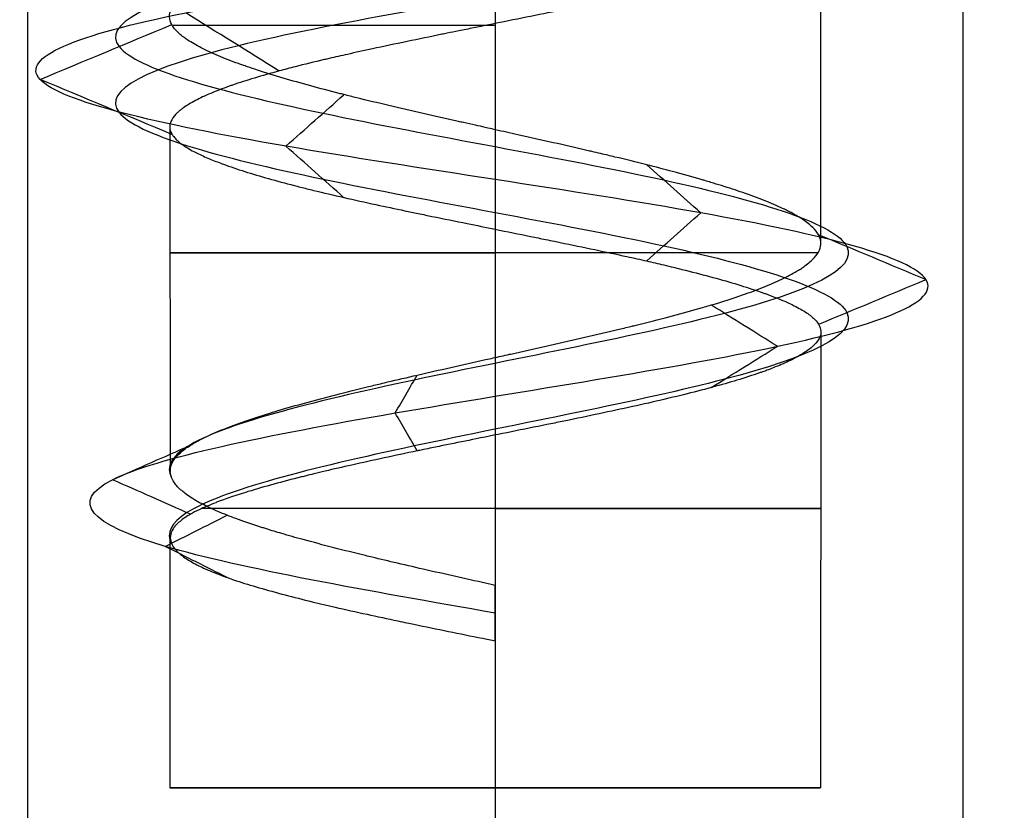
# Model space of a CAD drawing. Header units: millimetres. Extents: x -429 to 422, y -262 to 259.
# Tile 487 of 656: x 234.33 to 239.59, y 155.85 to 160.08. Entities that reach past the tile are written whole.
import ezdxf

# ---------------------------------------------------------------- set-up
doc = ezdxf.new("R2010")
doc.units = ezdxf.units.MM
doc.layers.add('Default', color=7, linetype='Continuous', true_color=0x000000)

msp = doc.modelspace()

# ---------------------------------------------------------------- linework, layer by layer
at = {"layer": 'Default', "color": 9, "true_color": 0xbebcba}
for p, q in [((238.6112, 160.6108, 880.8222), (238.6112, 158.8822, 880.8222)), ((236.8726, 160.0601, 879.0836), (236.8726, 158.2731, 879.0836)), ((235.1335, 159.5113, 880.8222), (235.1358, 157.6652, 880.8222)), ((238.613, 158.4094, 880.8222), (238.6112, 155.9745, 880.8222)), ((236.8726, 157.8585, 879.0836), (236.8726, 155.9745, 879.0836)), ((235.134, 157.3092, 880.8222), (235.134, 155.9745, 880.8222)), ((236.8726, 156.9822, 882.7398), (236.8726, 156.8339, 882.7398)), ((236.8726, 156.908, 882.5608), (236.8726, 156.908, 882.9188)), ((236.8726, 156.7598, 882.5608), (236.8726, 155.9745, 882.5608)), ((238.6112, 155.9745, 880.8222), (235.134, 155.9745, 880.8222)), ((236.8726, 155.9745, 882.5608), (236.8726, 155.9745, 879.0836))]:
    msp.add_line(p, q, dxfattribs=at)
at = {"layer": 'Default', "color": 9, "true_color": 0xbebcba, "extrusion": (0, 1, 0)}
for centre, start, end in [((-236.8726, 880.8222, 160.0516), 7.3693, 90), ((-236.8726, 880.8222, 158.8336), 187.1804, 0), ((-236.8726, 880.8222, 158.8336), 0, 90), ((-236.8726, 880.8222, 157.4672), 180, 334.0905), ((-236.8726, 880.8222, 157.4672), 90, 180)]:
    msp.add_arc(centre, 1.7386, start, end, dxfattribs=at)
at = {"layer": 'Default', "color": 9, "true_color": 0xbebcba, "extrusion": (0, -1, 0)}
for start, end in [(90, 270), (270, 0), (0, 90)]:
    msp.add_arc((236.8726, 880.8222, -155.9745), 1.7386, start, end, dxfattribs=at)
at = {"layer": 'Default'}
for points in [[(234.3726, 195.0648, 880.8222), (234.3726, 172.5648, 880.8222), (234.3726, 150.0648, 880.8222)], [(236.8726, 195.0648, 883.3222), (236.8726, 172.5648, 883.3222), (236.8726, 150.0648, 883.3222)], [(236.8726, 195.0648, 878.3222), (236.8726, 172.5648, 878.3222), (236.8726, 150.0648, 878.3222)], [(239.3726, 195.0648, 880.8222), (239.3726, 172.5648, 880.8222), (239.3726, 150.0648, 880.8222)]]:
    msp.add_open_spline(points, degree=2, dxfattribs=at)
at = {"layer": 'Default', "color": 9, "true_color": 0xbebcba}
for points, knots in [([(236.8726, 161.7204, 883.0631), (237.5947, 161.6015, 883.0485), (238.9954, 161.3638, 882.2694), (239.2232, 161.0071, 879.9126), (237.4465, 160.6505, 878.4222), (235.2577, 160.2938, 879.0242), (234.5262, 159.9372, 881.124), (235.812, 159.5806, 882.8792), (237.9391, 159.2239, 882.8183), (239.0704, 158.8673, 881.0722), (238.2926, 158.5106, 879.1938), (236.3519, 158.154, 878.7782), (235.1988, 157.8624, 879.8652), (235.1141, 157.6898, 880.6985), (235.1406, 157.6359, 880.9516)], [0, 0, 0, 0, 0.966644, 1.933288, 2.899932, 3.866576, 4.833219, 5.799863, 6.766507, 7.733151, 8.699795, 9.666439, 10.633083, 11.070576, 11.070576, 11.070576, 11.070576]), ([(236.8726, 161.3683, 883.0631), (237.5947, 161.2494, 883.0485), (238.9954, 161.0117, 882.2694), (239.2232, 160.655, 879.9126), (237.4465, 160.2984, 878.4222), (235.2577, 159.9418, 879.0242), (234.5262, 159.5851, 881.124), (235.812, 159.2285, 882.8792), (237.9391, 158.8718, 882.8183), (239.0704, 158.5152, 881.0722), (238.2926, 158.1586, 879.1938), (236.3519, 157.8019, 878.7782), (235.194, 157.5091, 879.8697), (235.113, 157.3353, 880.7102), (235.1425, 157.2802, 880.9687)], [0, 0, 0, 0, 0.966644, 1.933288, 2.899932, 3.866576, 4.833219, 5.799863, 6.766507, 7.733151, 8.699795, 9.666439, 10.633083, 11.080428, 11.080428, 11.080428, 11.080428]), ([(236.8726, 159.4924, 882.5608), (236.8372, 159.5009, 882.5587), (236.8021, 159.5087, 882.5577), (236.767, 159.5165, 882.5557), (236.746, 159.5212, 882.5545), (236.725, 159.5259, 882.5529), (236.704, 159.5305, 882.551), (236.6945, 159.5327, 882.5501), (236.685, 159.5348, 882.5491), (236.6755, 159.5369, 882.5481), (236.6119, 159.5511, 882.5412), (236.549, 159.5653, 882.531), (236.4869, 159.5795, 882.5174), (236.425, 159.5936, 882.5039), (236.364, 159.6077, 882.4871), (236.3042, 159.6218, 882.467), (236.2458, 159.6356, 882.4473), (236.1885, 159.6493, 882.4245), (236.1326, 159.6631, 882.3985), (236.1094, 159.6689, 882.3876), (236.0864, 159.6746, 882.3762), (236.0637, 159.6803, 882.3643), (236.0552, 159.6825, 882.3599), (236.0468, 159.6846, 882.3553), (236.0384, 159.6867, 882.3507), (235.986, 159.7001, 882.322), (235.9352, 159.7135, 882.2903), (235.8863, 159.7268, 882.2561), (235.8351, 159.7407, 882.2202), (235.7858, 159.7547, 882.1815), (235.7387, 159.7686, 882.1402), (235.691, 159.7827, 882.0984), (235.6454, 159.7969, 882.0539), (235.6022, 159.811, 882.007), (235.5838, 159.817, 881.987), (235.5658, 159.8231, 881.9666), (235.5483, 159.8291, 881.9458), (235.54, 159.832, 881.936), (235.5319, 159.8348, 881.9261), (235.5238, 159.8377, 881.9161), (235.5162, 159.8404, 881.9066), (235.5087, 159.843, 881.8971), (235.5013, 159.8457, 881.8875), (235.4625, 159.8598, 881.8374), (235.4264, 159.8738, 881.7853), (235.3932, 159.8878, 881.7317), (235.3597, 159.902, 881.6775), (235.329, 159.9161, 881.6217), (235.3014, 159.9302, 881.5645), (235.2742, 159.9442, 881.5079), (235.25, 159.9581, 881.45), (235.2289, 159.9721, 881.3909), (235.2226, 159.9763, 881.3732), (235.2166, 159.9805, 881.3554), (235.2109, 159.9847, 881.3374), (235.2068, 159.9876, 881.3249), (235.203, 159.9906, 881.3122), (235.1992, 159.9935, 881.2996), (235.1965, 159.9957, 881.2902), (235.1938, 159.9979, 881.2809), (235.1912, 160, 881.2715), (235.1744, 160.0142, 881.2104), (235.161, 160.0283, 881.1485), (235.1514, 160.0424, 881.0862), (235.1486, 160.0465, 881.0683), (235.1461, 160.0505, 881.0504), (235.1439, 160.0546, 881.0324), (235.1366, 160.0683, 880.9716), (235.1327, 160.0819, 880.9103), (235.1323, 160.0956, 880.8489), (235.1318, 160.1095, 880.7867), (235.1347, 160.1234, 880.7244), (235.1411, 160.1373, 880.6623), (235.1426, 160.1406, 880.6475), (235.1442, 160.1439, 880.6328), (235.1461, 160.1472, 880.6181), (235.1475, 160.1495, 880.6075), (235.1489, 160.1519, 880.597), (235.1504, 160.1543, 880.5864), (235.1595, 160.1682, 880.5244), (235.1718, 160.1821, 880.463), (235.1872, 160.196, 880.4024), (235.2029, 160.2101, 880.3407), (235.2218, 160.2242, 880.2799), (235.2438, 160.2383, 880.2202), (235.2659, 160.2524, 880.1605), (235.2911, 160.2666, 880.1019), (235.3193, 160.2807, 880.0447), (235.3327, 160.2875, 880.0175), (235.3469, 160.2942, 879.9906), (235.3617, 160.301, 879.9641), (235.3675, 160.3036, 879.9536), (235.3735, 160.3063, 879.9432), (235.3795, 160.309, 879.9328), (235.4118, 160.3232, 879.8777), (235.4468, 160.3373, 879.8245), (235.4846, 160.3515, 879.7736), (235.5219, 160.3655, 879.7233), (235.5619, 160.3794, 879.6751), (235.6044, 160.3934, 879.6294), (235.6403, 160.4052, 879.5908), (235.678, 160.417, 879.5539), (235.7175, 160.4288, 879.5189), (235.743, 160.4364, 879.4964), (235.7692, 160.444, 879.4746), (235.7962, 160.4516, 879.4536), (235.8038, 160.4538, 879.4477), (235.8115, 160.4559, 879.4418), (235.8192, 160.4581, 879.436), (235.8681, 160.4718, 879.3993), (235.9191, 160.4854, 879.3653), (235.9717, 160.4991, 879.3342), (236.0254, 160.513, 879.3023), (236.081, 160.5269, 879.2733), (236.1379, 160.5408, 879.2473), (236.1958, 160.555, 879.2208), (236.2551, 160.5692, 879.1975), (236.3157, 160.5833, 879.1772), (236.3537, 160.5922, 879.1645), (236.3922, 160.6012, 879.153), (236.4308, 160.6108, 879.1407)], [-6.653449, -6.653449, -6.653449, -6.653449, -6.513058, -6.513058, -6.513058, -6.429349, -6.429349, -6.429349, -6.391313, -6.391313, -6.391313, -6.137733, -6.137733, -6.137733, -5.886174, -5.886174, -5.886174, -5.640958, -5.640958, -5.640958, -5.538896, -5.538896, -5.538896, -5.500902, -5.500902, -5.500902, -5.263064, -5.263064, -5.263064, -5.014072, -5.014072, -5.014072, -4.761019, -4.761019, -4.761019, -4.652772, -4.652772, -4.652772, -4.601784, -4.601784, -4.601784, -4.5536, -4.5536, -4.5536, -4.301916, -4.301916, -4.301916, -4.048844, -4.048844, -4.048844, -3.79923, -3.79923, -3.79923, -3.724416, -3.724416, -3.724416, -3.671869, -3.671869, -3.671869, -3.633196, -3.633196, -3.633196, -3.381521, -3.381521, -3.381521, -3.309576, -3.309576, -3.309576, -3.065413, -3.065413, -3.065413, -2.817494, -2.817494, -2.817494, -2.758607, -2.758607, -2.758607, -2.716171, -2.716171, -2.716171, -2.467194, -2.467194, -2.467194, -2.214079, -2.214079, -2.214079, -1.960596, -1.960596, -1.960596, -1.839775, -1.839775, -1.839775, -1.792091, -1.792091, -1.792091, -1.538864, -1.538864, -1.538864, -1.290075, -1.290075, -1.290075, -1.080262, -1.080262, -1.080262, -0.944641, -0.944641, -0.944641, -0.906214, -0.906214, -0.906214, -0.662832, -0.662832, -0.662832, -0.413887, -0.413887, -0.413887, -0.160345, -0.160345, -0.160345, 0, 0, 0, 0]), ([(238.5954, 160.5629, 880.5883), (238.5875, 160.55, 880.5221), (238.5755, 160.5367, 880.4572), (238.5598, 160.5234, 880.3933), (238.5451, 160.511, 880.3335), (238.5272, 160.4986, 880.2746), (238.5059, 160.4862, 880.217), (238.5044, 160.4853, 880.2131), (238.503, 160.4845, 880.2092), (238.5015, 160.4836, 880.2052), (238.4792, 160.4709, 880.1464), (238.4535, 160.4582, 880.0888), (238.4245, 160.4454, 880.0328), (238.4158, 160.4416, 880.016), (238.4068, 160.4378, 879.9994), (238.3975, 160.4339, 879.9829), (238.3914, 160.4314, 879.972), (238.3852, 160.4289, 879.9611), (238.3788, 160.4264, 879.9504), (238.3737, 160.4243, 879.9417), (238.3685, 160.4223, 879.9331), (238.3633, 160.4203, 879.9246), (238.3302, 160.4075, 879.8708), (238.2942, 160.3948, 879.8189), (238.2556, 160.3821, 879.7691), (238.2165, 160.3693, 879.7189), (238.1748, 160.3565, 879.6707), (238.1306, 160.3437, 879.6248), (238.0868, 160.331, 879.5792), (238.0405, 160.3183, 879.5359), (237.992, 160.3056, 879.4951), (237.9724, 160.3005, 879.4786), (237.9525, 160.2953, 879.4625), (237.9322, 160.2902, 879.4468), (237.9251, 160.2884, 879.4412), (237.9179, 160.2865, 879.4358), (237.9106, 160.2847, 879.4303), (237.8595, 160.2719, 879.392), (237.8065, 160.2591, 879.3565), (237.7519, 160.2463, 879.3239), (237.698, 160.2337, 879.2918), (237.6424, 160.2211, 879.2626), (237.5856, 160.2085, 879.2364), (237.538, 160.198, 879.2146), (237.4895, 160.1874, 879.1949), (237.4401, 160.1769, 879.1775), (237.4154, 160.1716, 879.1688), (237.3906, 160.1663, 879.1607), (237.3655, 160.161, 879.1532), (237.3505, 160.1579, 879.1488), (237.3355, 160.1547, 879.1445), (237.3204, 160.1516, 879.1405), (237.3113, 160.1497, 879.138), (237.3021, 160.1477, 879.1356), (237.2929, 160.1458, 879.1334), (237.2918, 160.1456, 879.1331), (237.2908, 160.1454, 879.1328), (237.2897, 160.1451, 879.1325), (237.23, 160.1327, 879.1178), (237.1697, 160.1203, 879.1066), (237.109, 160.108, 879.0987), (237.0464, 160.0952, 879.0906), (236.9832, 160.0824, 879.086), (236.92, 160.0697, 879.0849), (236.8657, 160.0588, 879.0839), (236.8114, 160.0478, 879.0855), (236.7571, 160.0369, 879.0895), (236.7305, 160.0315, 879.0915), (236.7039, 160.0261, 879.0941), (236.6774, 160.0207, 879.0973), (236.657, 160.0166, 879.0998), (236.6367, 160.0125, 879.1026), (236.6164, 160.0084, 879.1057), (236.6069, 160.0065, 879.1072), (236.5975, 160.0045, 879.1087), (236.5881, 160.0026, 879.1103), (236.5251, 159.9898, 879.1211), (236.4629, 159.977, 879.1352), (236.4016, 159.9642, 879.1524), (236.3387, 159.9511, 879.1701), (236.2768, 159.938, 879.1911), (236.2162, 159.9249, 879.2155), (236.1708, 159.9151, 879.2337), (236.1261, 159.9053, 879.2538), (236.0824, 159.8954, 879.2757), (236.0495, 159.888, 879.2921), (236.0172, 159.8806, 879.3096), (235.9854, 159.8732, 879.3281), (235.9766, 159.8712, 879.3332), (235.9678, 159.8691, 879.3384), (235.959, 159.8671, 879.3437), (235.9053, 159.8544, 879.3763), (235.8535, 159.8418, 879.4117), (235.8041, 159.8292, 879.4498), (235.7748, 159.8217, 879.4723), (235.7463, 159.8142, 879.4958), (235.7187, 159.8068, 879.5203), (235.6718, 159.7941, 879.5618), (235.6273, 159.7815, 879.6061), (235.5854, 159.7688, 879.6528), (235.5441, 159.7563, 879.6989), (235.5053, 159.7438, 879.7474), (235.469, 159.7312, 879.798), (235.463, 159.7291, 879.8064), (235.4571, 159.7271, 879.8148), (235.4512, 159.725, 879.8233), (235.4153, 159.7122, 879.8755), (235.3822, 159.6995, 879.9296), (235.352, 159.6868, 879.9852), (235.3217, 159.6739, 880.0412), (235.2943, 159.6612, 880.0989), (235.2699, 159.6484, 880.1578), (235.2459, 159.6357, 880.2162), (235.2248, 159.623, 880.2758), (235.2069, 159.6103, 880.3365), (235.2017, 159.6067, 880.3539), (235.1968, 159.603, 880.3715), (235.1922, 159.5994, 880.3891), (235.1884, 159.5964, 880.4035), (235.1848, 159.5934, 880.418), (235.1813, 159.5904, 880.4325), (235.1789, 159.5883, 880.4429), (235.1765, 159.5861, 880.4534), (235.1742, 159.5839, 880.4639), (235.1606, 159.5712, 880.5261), (235.1503, 159.5584, 880.5888), (235.1435, 159.5457, 880.6518), (235.1374, 159.5342, 880.7085), (235.134, 159.5227, 880.7653), (235.1335, 159.5113, 880.8222)], [-10.508396, -10.508396, -10.508396, -10.508396, -10.246469, -10.246469, -10.246469, -10.002915, -10.002915, -10.002915, -9.986273, -9.986273, -9.986273, -9.73667, -9.73667, -9.73667, -9.661722, -9.661722, -9.661722, -9.61222, -9.61222, -9.61222, -9.572445, -9.572445, -9.572445, -9.322541, -9.322541, -9.322541, -9.070289, -9.070289, -9.070289, -8.819501, -8.819501, -8.819501, -8.718054, -8.718054, -8.718054, -8.682181, -8.682181, -8.682181, -8.429738, -8.429738, -8.429738, -8.181445, -8.181445, -8.181445, -7.974116, -7.974116, -7.974116, -7.870464, -7.870464, -7.870464, -7.808662, -7.808662, -7.808662, -7.771138, -7.771138, -7.771138, -7.766718, -7.766718, -7.766718, -7.523811, -7.523811, -7.523811, -7.273287, -7.273287, -7.273287, -7.058029, -7.058029, -7.058029, -6.952257, -6.952257, -6.952257, -6.870989, -6.870989, -6.870989, -6.833167, -6.833167, -6.833167, -6.580523, -6.580523, -6.580523, -6.321881, -6.321881, -6.321881, -6.128024, -6.128024, -6.128024, -5.982551, -5.982551, -5.982551, -5.942016, -5.942016, -5.942016, -5.693867, -5.693867, -5.693867, -5.547605, -5.547605, -5.547605, -5.299187, -5.299187, -5.299187, -5.053267, -5.053267, -5.053267, -5.0124, -5.0124, -5.0124, -4.761531, -4.761531, -4.761531, -4.509, -4.509, -4.509, -4.258756, -4.258756, -4.258756, -4.186636, -4.186636, -4.186636, -4.127585, -4.127585, -4.127585, -4.085109, -4.085109, -4.085109, -3.833581, -3.833581, -3.833581, -3.607988, -3.607988, -3.607988, -3.607988]), ([(235.1335, 159.5113, 880.8222), (235.1334, 159.5099, 880.8291), (235.1334, 159.5085, 880.8361), (235.1334, 159.5071, 880.843), (235.1336, 159.495, 880.9031), (235.137, 159.4828, 880.9631), (235.1438, 159.4707, 881.0229), (235.1443, 159.4699, 881.0265), (235.1447, 159.4692, 881.0302), (235.1451, 159.4685, 881.0339), (235.1477, 159.4641, 881.0551), (235.1507, 159.4598, 881.0763), (235.1541, 159.4555, 881.0975), (235.1564, 159.4525, 881.1118), (235.1589, 159.4496, 881.126), (235.1616, 159.4467, 881.1401), (235.1731, 159.4342, 881.2009), (235.188, 159.4217, 881.2608), (235.2061, 159.4093, 881.3198), (235.2247, 159.3965, 881.3804), (235.2466, 159.3837, 881.44), (235.2718, 159.3709, 881.4983), (235.2915, 159.3609, 881.544), (235.3132, 159.3509, 881.589), (235.3367, 159.3409, 881.633), (235.3585, 159.3316, 881.6737), (235.3818, 159.3223, 881.7137), (235.4067, 159.313, 881.7527), (235.4114, 159.3112, 881.7601), (235.4161, 159.3095, 881.7674), (235.4209, 159.3077, 881.7747), (235.4561, 159.2949, 881.8282), (235.4939, 159.2821, 881.8797), (235.5343, 159.2693, 881.929), (235.5742, 159.2567, 881.9777), (235.6166, 159.244, 882.0243), (235.6613, 159.2314, 882.0685), (235.705, 159.2191, 882.1117), (235.7509, 159.2067, 882.1527), (235.7989, 159.1943, 882.1911), (235.8208, 159.1887, 882.2087), (235.8432, 159.183, 882.2257), (235.8659, 159.1773, 882.2421), (235.8778, 159.1744, 882.2508), (235.8898, 159.1714, 882.2592), (235.902, 159.1684, 882.2675), (235.9545, 159.1556, 882.3034), (236.0088, 159.1428, 882.3362), (236.0648, 159.13, 882.3656), (236.12, 159.1174, 882.3946), (236.1767, 159.1048, 882.4204), (236.2349, 159.0922, 882.4429), (236.2853, 159.0813, 882.4624), (236.3368, 159.0703, 882.4795), (236.3891, 159.0594, 882.4941), (236.4127, 159.0544, 882.5008), (236.4365, 159.0495, 882.5069), (236.4605, 159.0445, 882.5125), (236.4737, 159.0418, 882.5156), (236.487, 159.039, 882.5186), (236.5003, 159.0363, 882.5214), (236.5117, 159.0339, 882.5238), (236.5231, 159.0316, 882.5261), (236.5346, 159.0292, 882.5283), (236.5971, 159.0164, 882.5402), (236.6602, 159.0036, 882.5487), (236.7235, 158.9909, 882.5539), (236.7732, 158.9809, 882.5579), (236.823, 158.9709, 882.56), (236.8726, 158.96, 882.5608)], [-3.607988, -3.607988, -3.607988, -3.607988, -3.580515, -3.580515, -3.580515, -3.34239, -3.34239, -3.34239, -3.327793, -3.327793, -3.327793, -3.242884, -3.242884, -3.242884, -3.185739, -3.185739, -3.185739, -2.941105, -2.941105, -2.941105, -2.689766, -2.689766, -2.689766, -2.492295, -2.492295, -2.492295, -2.309114, -2.309114, -2.309114, -2.27455, -2.27455, -2.27455, -2.021652, -2.021652, -2.021652, -1.772462, -1.772462, -1.772462, -1.528881, -1.528881, -1.528881, -1.417679, -1.417679, -1.417679, -1.359476, -1.359476, -1.359476, -1.108217, -1.108217, -1.108217, -0.861322, -0.861322, -0.861322, -0.646588, -0.646588, -0.646588, -0.549273, -0.549273, -0.549273, -0.495431, -0.495431, -0.495431, -0.44925, -0.44925, -0.44925, -0.197292, -0.197292, -0.197292, 0, 0, 0, 0]), ([(235.1358, 157.6652, 880.8222), (235.1358, 157.6659, 880.8189), (235.1358, 157.6667, 880.8156), (235.1358, 157.6674, 880.8124), (235.1358, 157.6698, 880.8014), (235.1359, 157.6723, 880.7904), (235.136, 157.6747, 880.7795), (235.1362, 157.6769, 880.7697), (235.1365, 157.6791, 880.7599), (235.1368, 157.6813, 880.7501), (235.1389, 157.6955, 880.6863), (235.1445, 157.7097, 880.6228), (235.1535, 157.7239, 880.5599), (235.1623, 157.7378, 880.498), (235.1745, 157.7518, 880.4367), (235.1901, 157.7658, 880.3763), (235.205, 157.7791, 880.3185), (235.223, 157.7925, 880.2616), (235.2443, 157.8059, 880.2057), (235.253, 157.8114, 880.1827), (235.2622, 157.8169, 880.1599), (235.272, 157.8224, 880.1373), (235.2763, 157.8248, 880.1275), (235.2806, 157.8272, 880.1177), (235.2851, 157.8296, 880.108), (235.2891, 157.8318, 880.0991), (235.2932, 157.8339, 880.0903), (235.2974, 157.8361, 880.0816), (235.3235, 157.8496, 880.027), (235.3525, 157.8631, 879.974), (235.3842, 157.8766, 879.9227), (235.4173, 157.8906, 879.8691), (235.4533, 157.9046, 879.8174), (235.492, 157.9187, 879.7676), (235.531, 157.9328, 879.7174), (235.5728, 157.947, 879.6692), (235.6171, 157.9612, 879.6232), (235.6318, 157.9659, 879.608), (235.6467, 157.9706, 879.593), (235.6619, 157.9753, 879.5783), (235.6712, 157.9782, 879.5693), (235.6806, 157.981, 879.5604), (235.69, 157.9839, 879.5516), (235.6976, 157.9862, 879.5446), (235.7052, 157.9885, 879.5377), (235.7128, 157.9908, 879.5308), (235.7601, 158.0049, 879.4884), (235.8095, 158.019, 879.4485), (235.8607, 158.033, 879.4115), (235.9122, 158.0472, 879.3742), (235.9656, 158.0613, 879.3396), (236.0206, 158.0754, 879.3081), (236.0749, 158.0894, 879.277), (236.1308, 158.1034, 879.2488), (236.1881, 158.1173, 879.2237), (236.2118, 158.1231, 879.2133), (236.2358, 158.1289, 879.2035), (236.26, 158.1347, 879.1942), (236.2724, 158.1377, 879.1894), (236.285, 158.1407, 879.1848), (236.2976, 158.1437, 879.1803), (236.3496, 158.156, 879.1618), (236.4023, 158.1684, 879.1459), (236.4557, 158.1807, 879.1328), (236.5148, 158.1943, 879.1183), (236.5747, 158.2079, 879.1072), (236.6351, 158.2215, 879.0993), (236.6967, 158.2354, 879.0913), (236.7589, 158.2493, 879.0867), (236.8213, 158.2632, 879.0854), (236.8487, 158.2693, 879.0849), (236.876, 158.2754, 879.085), (236.9034, 158.2815, 879.0857), (236.9187, 158.2849, 879.0861), (236.9339, 158.2883, 879.0867), (236.9492, 158.2917, 879.0875), (236.9591, 158.2939, 879.088), (236.9689, 158.2961, 879.0886), (236.9787, 158.2983, 879.0893), (237.0415, 158.3123, 879.0936), (237.1039, 158.3262, 879.1012), (237.1657, 158.3402, 879.112), (237.2285, 158.3543, 879.1229), (237.2906, 158.3685, 879.1372), (237.3518, 158.3826, 879.1546), (237.414, 158.397, 879.1723), (237.4753, 158.4114, 879.1933), (237.5353, 158.4258, 879.2176), (237.5593, 158.4316, 879.2273), (237.5832, 158.4374, 879.2375), (237.6067, 158.4431, 879.2483), (237.6155, 158.4453, 879.2523), (237.6243, 158.4474, 879.2564), (237.633, 158.4496, 879.2606), (237.6906, 158.4638, 879.288), (237.7465, 158.478, 879.3184), (237.8004, 158.4922, 879.3518), (237.8537, 158.5062, 879.3848), (237.9051, 158.5202, 879.4207), (237.9543, 158.5342, 879.4594), (237.9791, 158.5413, 879.4789), (238.0033, 158.5484, 879.4992), (238.027, 158.5554, 879.5202), (238.0737, 158.5694, 879.5616), (238.118, 158.5834, 879.6058), (238.1599, 158.5974, 879.6526), (238.1666, 158.5997, 879.6601), (238.1732, 158.6019, 879.6676), (238.1798, 158.6042, 879.6752), (238.2202, 158.618, 879.722), (238.258, 158.6317, 879.7709), (238.2931, 158.6455, 879.8216), (238.329, 158.6595, 879.8735), (238.3621, 158.6736, 879.9274), (238.3924, 158.6876, 879.9829), (238.4229, 158.7018, 880.0388), (238.4505, 158.716, 880.0964), (238.475, 158.7302, 880.1554), (238.4833, 158.735, 880.1754), (238.4913, 158.7398, 880.1955), (238.4989, 158.7446, 880.2158), (238.5057, 158.7489, 880.234), (238.5122, 158.7532, 880.2523), (238.5185, 158.7575, 880.2707), (238.5217, 158.7598, 880.2802), (238.5248, 158.762, 880.2897), (238.5278, 158.7642, 880.2991), (238.5474, 158.7784, 880.3601), (238.5637, 158.7926, 880.4218), (238.5766, 158.8068, 880.4842), (238.5895, 158.8209, 880.5463), (238.599, 158.835, 880.609), (238.6051, 158.8492, 880.672), (238.6109, 158.8626, 880.7321), (238.6136, 158.8761, 880.7924), (238.613, 158.8896, 880.8528), (238.6128, 158.8938, 880.8716), (238.6123, 158.8981, 880.8905), (238.6115, 158.9023, 880.9093), (238.611, 158.9049, 880.921), (238.6103, 158.9075, 880.9327), (238.6095, 158.9101, 880.9443), (238.6089, 158.9124, 880.9544), (238.6081, 158.9146, 880.9644), (238.6073, 158.9169, 880.9745), (238.6056, 158.9213, 880.9942), (238.6036, 158.9258, 881.014), (238.6012, 158.9302, 881.0336), (238.5939, 158.9437, 881.0934), (238.5832, 158.9571, 881.1526), (238.5694, 158.9706, 881.2111), (238.555, 158.9846, 881.2722), (238.5372, 158.9986, 881.3325), (238.5161, 159.0126, 881.3918), (238.4978, 159.0248, 881.4432), (238.4771, 159.037, 881.4939), (238.454, 159.0492, 881.5437), (238.4459, 159.0535, 881.5612), (238.4375, 159.0578, 881.5786), (238.4288, 159.0621, 881.5959), (238.4221, 159.0654, 881.6092), (238.4152, 159.0687, 881.6224), (238.4082, 159.072, 881.6355), (238.3784, 159.086, 881.6912), (238.3458, 159.1, 881.7453), (238.3105, 159.114, 881.7974), (238.2747, 159.1282, 881.8503), (238.2363, 159.1424, 881.9012), (238.1953, 159.1565, 881.9499), (238.1595, 159.1689, 881.9924), (238.1218, 159.1812, 882.0332), (238.0823, 159.1936, 882.0722), (238.0638, 159.1994, 882.0904), (238.0449, 159.2052, 882.1082), (238.0257, 159.211, 882.1256), (238.015, 159.2142, 882.1353), (238.0041, 159.2174, 882.1448), (237.9932, 159.2206, 882.1542), (237.9866, 159.2226, 882.1599), (237.98, 159.2245, 882.1654), (237.9733, 159.2264, 882.171), (237.9245, 159.2406, 882.2116), (237.8737, 159.2547, 882.2494), (237.821, 159.2689, 882.2841), (237.776, 159.2809, 882.3137), (237.7297, 159.293, 882.3411), (237.6821, 159.305, 882.366), (237.6272, 159.3189, 882.3948), (237.5707, 159.3327, 882.4204), (237.5127, 159.3466, 882.4428), (237.4874, 159.3527, 882.4526), (237.4618, 159.3588, 882.4618), (237.4359, 159.3648, 882.4704), (237.4206, 159.3684, 882.4755), (237.4052, 159.372, 882.4804), (237.3897, 159.3756, 882.485), (237.3809, 159.3777, 882.4877), (237.372, 159.3798, 882.4903), (237.3631, 159.3818, 882.4928), (237.3036, 159.3956, 882.5097), (237.2433, 159.4094, 882.5235), (237.1824, 159.4231, 882.5341), (237.1198, 159.4373, 882.5449), (237.0567, 159.4514, 882.5525), (236.9933, 159.4655, 882.5567), (236.9531, 159.4744, 882.5594), (236.9129, 159.4834, 882.5608), (236.8726, 159.4924, 882.5608)], [-10.867612, -10.867612, -10.867612, -10.867612, -10.854563, -10.854563, -10.854563, -10.810943, -10.810943, -10.810943, -10.771966, -10.771966, -10.771966, -10.518636, -10.518636, -10.518636, -10.270052, -10.270052, -10.270052, -10.032419, -10.032419, -10.032419, -9.934567, -9.934567, -9.934567, -9.891961, -9.891961, -9.891961, -9.853313, -9.853313, -9.853313, -9.612992, -9.612992, -9.612992, -9.362447, -9.362447, -9.362447, -9.108873, -9.108873, -9.108873, -9.024684, -9.024684, -9.024684, -8.973412, -8.973412, -8.973412, -8.932435, -8.932435, -8.932435, -8.68029, -8.68029, -8.68029, -8.427642, -8.427642, -8.427642, -8.178689, -8.178689, -8.178689, -8.075674, -8.075674, -8.075674, -8.022483, -8.022483, -8.022483, -7.803327, -7.803327, -7.803327, -7.56112, -7.56112, -7.56112, -7.313208, -7.313208, -7.313208, -7.204394, -7.204394, -7.204394, -7.143578, -7.143578, -7.143578, -7.104376, -7.104376, -7.104376, -6.854513, -6.854513, -6.854513, -6.601123, -6.601123, -6.601123, -6.343684, -6.343684, -6.343684, -6.240578, -6.240578, -6.240578, -6.2021, -6.2021, -6.2021, -5.949082, -5.949082, -5.949082, -5.69988, -5.69988, -5.69988, -5.574155, -5.574155, -5.574155, -5.325042, -5.325042, -5.325042, -5.285135, -5.285135, -5.285135, -5.039451, -5.039451, -5.039451, -4.788131, -4.788131, -4.788131, -4.534276, -4.534276, -4.534276, -4.448203, -4.448203, -4.448203, -4.37086, -4.37086, -4.37086, -4.331223, -4.331223, -4.331223, -4.077328, -4.077328, -4.077328, -3.825211, -3.825211, -3.825211, -3.584981, -3.584981, -3.584981, -3.509952, -3.509952, -3.509952, -3.463493, -3.463493, -3.463493, -3.423385, -3.423385, -3.423385, -3.34452, -3.34452, -3.34452, -3.105142, -3.105142, -3.105142, -2.855123, -2.855123, -2.855123, -2.637451, -2.637451, -2.637451, -2.560563, -2.560563, -2.560563, -2.501388, -2.501388, -2.501388, -2.250463, -2.250463, -2.250463, -1.996831, -1.996831, -1.996831, -1.775916, -1.775916, -1.775916, -1.672789, -1.672789, -1.672789, -1.61532, -1.61532, -1.61532, -1.580856, -1.580856, -1.580856, -1.32898, -1.32898, -1.32898, -1.11493, -1.11493, -1.11493, -0.86815, -0.86815, -0.86815, -0.759828, -0.759828, -0.759828, -0.695598, -0.695598, -0.695598, -0.6589, -0.6589, -0.6589, -0.412887, -0.412887, -0.412887, -0.160163, -0.160163, -0.160163, 0, 0, 0, 0]), ([(236.8726, 158.96, 882.5608), (236.9357, 158.9473, 882.5608), (236.9988, 158.9346, 882.5575), (237.0616, 158.9219, 882.5509), (237.0887, 158.9165, 882.548), (237.1157, 158.911, 882.5446), (237.1427, 158.9055, 882.5405), (237.1583, 158.9024, 882.5381), (237.1739, 158.8992, 882.5356), (237.1895, 158.896, 882.5328), (237.1997, 158.8939, 882.531), (237.2098, 158.8919, 882.5291), (237.2199, 158.8898, 882.5271), (237.2823, 158.877, 882.5149), (237.3439, 158.8643, 882.4994), (237.4042, 158.8515, 882.4806), (237.4629, 158.8391, 882.4623), (237.5205, 158.8267, 882.441), (237.5767, 158.8144, 882.4165), (237.6124, 158.8065, 882.4009), (237.6476, 158.7986, 882.3841), (237.682, 158.7908, 882.366), (237.7129, 158.7837, 882.3498), (237.7433, 158.7767, 882.3326), (237.7731, 158.7696, 882.3145), (237.7909, 158.7654, 882.3036), (237.8086, 158.7611, 882.2923), (237.826, 158.7569, 882.2807), (237.8346, 158.7548, 882.2751), (237.8431, 158.7528, 882.2693), (237.8516, 158.7507, 882.2635), (237.9033, 158.738, 882.2277), (237.9529, 158.7253, 882.1891), (238.0004, 158.7126, 882.148), (238.0483, 158.6998, 882.1063), (238.0941, 158.687, 882.0621), (238.1374, 158.6742, 882.0154), (238.1804, 158.6615, 881.969), (238.2211, 158.6488, 881.9203), (238.2592, 158.636, 881.8694), (238.2728, 158.6315, 881.8512), (238.2861, 158.6269, 881.8328), (238.2991, 158.6223, 881.8141), (238.3051, 158.6202, 881.8054), (238.311, 158.6181, 881.7967), (238.3169, 158.616, 881.7879), (238.3226, 158.6139, 881.7793), (238.3282, 158.6118, 881.7708), (238.3338, 158.6098, 881.7622), (238.3692, 158.5966, 881.707), (238.4017, 158.5835, 881.6501), (238.4309, 158.5704, 881.5917), (238.4589, 158.5578, 881.5356), (238.484, 158.5452, 881.4781), (238.506, 158.5326, 881.4195), (238.5275, 158.5203, 881.3622), (238.5459, 158.508, 881.3038), (238.5612, 158.4956, 881.2446), (238.5668, 158.4911, 881.2227), (238.572, 158.4866, 881.2008), (238.5767, 158.482, 881.1788), (238.5789, 158.48, 881.1688), (238.5809, 158.4779, 881.1588), (238.5829, 158.4758, 881.1488), (238.5904, 158.468, 881.1105), (238.5965, 158.4601, 881.0721), (238.6012, 158.4523, 881.0336), (238.6087, 158.4397, 880.9721), (238.6126, 158.4272, 880.9103), (238.613, 158.4147, 880.8485), (238.6131, 158.413, 880.8397), (238.6131, 158.4112, 880.831), (238.613, 158.4094, 880.8222)], [-14.42466, -14.42466, -14.42466, -14.42466, -14.174579, -14.174579, -14.174579, -14.066687, -14.066687, -14.066687, -14.004079, -14.004079, -14.004079, -13.963218, -13.963218, -13.963218, -13.71209, -13.71209, -13.71209, -13.46884, -13.46884, -13.46884, -13.314604, -13.314604, -13.314604, -13.176426, -13.176426, -13.176426, -13.093526, -13.093526, -13.093526, -13.052825, -13.052825, -13.052825, -12.803889, -12.803889, -12.803889, -12.552012, -12.552012, -12.552012, -12.300759, -12.300759, -12.300759, -12.210779, -12.210779, -12.210779, -12.168887, -12.168887, -12.168887, -12.128305, -12.128305, -12.128305, -11.869103, -11.869103, -11.869103, -11.620846, -11.620846, -11.620846, -11.378495, -11.378495, -11.378495, -11.289271, -11.289271, -11.289271, -11.248801, -11.248801, -11.248801, -11.094821, -11.094821, -11.094821, -10.849601, -10.849601, -10.849601, -10.814871, -10.814871, -10.814871, -10.814871]), ([(238.613, 158.4094, 880.8222), (238.6126, 158.3984, 880.7677), (238.6095, 158.3874, 880.7131), (238.6038, 158.3763, 880.6587), (238.5981, 158.3654, 880.6047), (238.59, 158.3545, 880.551), (238.5793, 158.3435, 880.4975), (238.5774, 158.3416, 880.4881), (238.5755, 158.3397, 880.4787), (238.5734, 158.3377, 880.4694), (238.5712, 158.3356, 880.4591), (238.5689, 158.3335, 880.4488), (238.5665, 158.3314, 880.4386), (238.552, 158.3186, 880.3765), (238.5341, 158.3058, 880.3153), (238.5132, 158.293, 880.2552), (238.4922, 158.2802, 880.1951), (238.468, 158.2674, 880.1361), (238.4409, 158.2547, 880.0784), (238.416, 158.2429, 880.0256), (238.3885, 158.2312, 879.9739), (238.3586, 158.2195, 879.9237), (238.3473, 158.215, 879.9046), (238.3355, 158.2105, 879.8857), (238.3235, 158.2061, 879.867), (238.3164, 158.2035, 879.8562), (238.3093, 158.2009, 879.8454), (238.302, 158.1983, 879.8347), (238.2965, 158.1963, 879.8266), (238.291, 158.1943, 879.8186), (238.2854, 158.1924, 879.8106), (238.2478, 158.1792, 879.7572), (238.2074, 158.1661, 879.7061), (238.1643, 158.153, 879.6576), (238.1235, 158.1406, 879.6116), (238.0803, 158.1283, 879.5681), (238.0347, 158.1159, 879.5271), (238.0322, 158.1152, 879.5248), (238.0296, 158.1145, 879.5225), (238.027, 158.1138, 879.5202), (237.9798, 158.101, 879.4783), (237.9302, 158.0883, 879.4393), (237.8784, 158.0755, 879.4031), (237.8597, 158.0709, 879.3901), (237.8407, 158.0663, 879.3774), (237.8215, 158.0617, 879.365), (237.8124, 158.0595, 879.3592), (237.8032, 158.0573, 879.3535), (237.794, 158.0551, 879.3478), (237.7402, 158.0424, 879.3149), (237.6847, 158.0297, 879.2849), (237.6277, 158.017, 879.258), (237.5702, 158.0042, 879.2309), (237.5111, 157.9914, 879.2068), (237.451, 157.9786, 879.1859), (237.3912, 157.9659, 879.1651), (237.3304, 157.9531, 879.1475), (237.2686, 157.9404, 879.133), (237.2428, 157.9351, 879.127), (237.2168, 157.9297, 879.1215), (237.1906, 157.9244, 879.1165), (237.1767, 157.9216, 879.1139), (237.1627, 157.9187, 879.1114), (237.1487, 157.9159, 879.1091), (237.0857, 157.903, 879.0987), (237.0223, 157.8903, 879.0917), (236.9589, 157.8775, 879.088), (236.8963, 157.8649, 879.0844), (236.8337, 157.8523, 879.0841), (236.7713, 157.8397, 879.0872), (236.7181, 157.829, 879.0898), (236.6651, 157.8183, 879.0948), (236.6125, 157.8075, 879.1024), (236.5861, 157.8022, 879.1062), (236.5599, 157.7968, 879.1106), (236.5338, 157.7914, 879.1157), (236.5194, 157.7885, 879.1185), (236.5051, 157.7855, 879.1214), (236.4908, 157.7825, 879.1246), (236.4815, 157.7806, 879.1267), (236.4722, 157.7787, 879.1288), (236.4629, 157.7768, 879.131), (236.4605, 157.7763, 879.1316), (236.4581, 157.7758, 879.1322), (236.4557, 157.7753, 879.1328), (236.3959, 157.7628, 879.1475), (236.3372, 157.7504, 879.1655), (236.2797, 157.738, 879.1868), (236.2203, 157.7252, 879.2087), (236.1623, 157.7125, 879.234), (236.1057, 157.6997, 879.2624), (236.0572, 157.6887, 879.2867), (236.0098, 157.6778, 879.3134), (235.9636, 157.6668, 879.3422), (235.9434, 157.6621, 879.3548), (235.9234, 157.6573, 879.3679), (235.9036, 157.6525, 879.3813), (235.8895, 157.649, 879.3909), (235.8755, 157.6456, 879.4007), (235.8617, 157.6421, 879.4108), (235.8533, 157.6401, 879.4168), (235.8449, 157.638, 879.423), (235.8367, 157.6359, 879.4292), (235.7856, 157.6231, 879.4675), (235.7366, 157.6103, 879.5084), (235.6899, 157.5975, 879.5518), (235.641, 157.5841, 879.5971), (235.5947, 157.5707, 879.6451), (235.5511, 157.5574, 879.6955), (235.5184, 157.5473, 879.7333), (235.4873, 157.5373, 879.7725), (235.4579, 157.5272, 879.8129), (235.4449, 157.5228, 879.8309), (235.4321, 157.5183, 879.8491), (235.4197, 157.5138, 879.8676), (235.4123, 157.5111, 879.8786), (235.4051, 157.5085, 879.8896), (235.398, 157.5058, 879.9008), (235.3914, 157.5034, 879.911), (235.385, 157.5009, 879.9213), (235.3787, 157.4985, 879.9317), (235.3461, 157.4858, 879.9852), (235.3165, 157.4732, 880.0403), (235.2902, 157.4606, 880.0968), (235.2736, 157.4527, 880.1326), (235.2582, 157.4447, 880.1689), (235.2443, 157.4368, 880.2057), (235.222, 157.4241, 880.2643), (235.2032, 157.4114, 880.3242), (235.1879, 157.3987, 880.3851), (235.1803, 157.3924, 880.4151), (235.1735, 157.3862, 880.4454), (235.1676, 157.3799, 880.4758), (235.1628, 157.3748, 880.5008), (235.1585, 157.3696, 880.5259), (235.1548, 157.3645, 880.5512), (235.1534, 157.3626, 880.5604), (235.1521, 157.3607, 880.5696), (235.1509, 157.3588, 880.5788), (235.1426, 157.3461, 880.6416), (235.1378, 157.3333, 880.7047), (235.1363, 157.3206, 880.768), (235.1348, 157.3078, 880.8317), (235.1367, 157.295, 880.8954), (235.1419, 157.2822, 880.959), (235.1471, 157.2695, 881.0219), (235.1555, 157.2568, 881.0846), (235.1672, 157.2441, 881.1468), (235.1712, 157.2397, 881.1683), (235.1756, 157.2353, 881.1897), (235.1804, 157.2309, 881.211), (235.1828, 157.2288, 881.2214), (235.1852, 157.2267, 881.2318), (235.1878, 157.2245, 881.2422), (235.19, 157.2226, 881.2515), (235.1924, 157.2207, 881.2608), (235.1948, 157.2187, 881.2701), (235.2108, 157.2059, 881.3317), (235.2301, 157.1932, 881.3923), (235.2525, 157.1804, 881.4516), (235.2746, 157.1679, 881.51), (235.2997, 157.1553, 881.567), (235.3279, 157.1427, 881.6225), (235.3551, 157.1306, 881.6761), (235.3851, 157.1185, 881.7282), (235.4179, 157.1063, 881.7785), (235.4252, 157.1036, 881.7896), (235.4325, 157.1009, 881.8006), (235.4401, 157.0983, 881.8115), (235.4494, 157.0949, 881.8249), (235.4589, 157.0916, 881.8383), (235.4686, 157.0883, 881.8515), (235.4756, 157.0859, 881.8611), (235.4828, 157.0835, 881.8706), (235.49, 157.0811, 881.88), (235.5276, 157.0686, 881.9289), (235.5679, 157.0561, 881.9755), (235.6106, 157.0437, 882.0197), (235.6545, 157.0309, 882.0652), (235.7009, 157.0181, 882.1082), (235.7496, 157.0053, 882.1486), (235.7958, 156.9932, 882.187), (235.844, 156.9811, 882.223), (235.894, 156.9689, 882.2567), (235.9141, 156.9641, 882.2701), (235.9345, 156.9592, 882.2832), (235.9551, 156.9543, 882.2959), (235.9658, 156.9518, 882.3025), (235.9766, 156.9493, 882.309), (235.9874, 156.9467, 882.3153), (235.9971, 156.9445, 882.321), (236.0068, 156.9422, 882.3266), (236.0165, 156.94, 882.332), (236.072, 156.9272, 882.3632), (236.1292, 156.9144, 882.3915), (236.1876, 156.9016, 882.4167), (236.2416, 156.8898, 882.4399), (236.2967, 156.8779, 882.4606), (236.3527, 156.8661, 882.4784), (236.3687, 156.8627, 882.4836), (236.3848, 156.8594, 882.4884), (236.401, 156.856, 882.4931), (236.4133, 156.8534, 882.4967), (236.4257, 156.8508, 882.5001), (236.4381, 156.8482, 882.5034), (236.499, 156.8356, 882.5195), (236.5606, 156.8229, 882.5324), (236.6227, 156.8103, 882.5418), (236.6829, 156.798, 882.5509), (236.7435, 156.7858, 882.5569), (236.8044, 156.7735, 882.5594), (236.8271, 156.7689, 882.5604), (236.8498, 156.7643, 882.5608), (236.8726, 156.7598, 882.5608)], [-10.814871, -10.814871, -10.814871, -10.814871, -10.598447, -10.598447, -10.598447, -10.383094, -10.383094, -10.383094, -10.345164, -10.345164, -10.345164, -10.303556, -10.303556, -10.303556, -10.051243, -10.051243, -10.051243, -9.798907, -9.798907, -9.798907, -9.567357, -9.567357, -9.567357, -9.479357, -9.479357, -9.479357, -9.428124, -9.428124, -9.428124, -9.389567, -9.389567, -9.389567, -9.131637, -9.131637, -9.131637, -8.888578, -8.888578, -8.888578, -8.874851, -8.874851, -8.874851, -8.624871, -8.624871, -8.624871, -8.534413, -8.534413, -8.534413, -8.49163, -8.49163, -8.49163, -8.24184, -8.24184, -8.24184, -7.989635, -7.989635, -7.989635, -7.738771, -7.738771, -7.738771, -7.633584, -7.633584, -7.633584, -7.577318, -7.577318, -7.577318, -7.325094, -7.325094, -7.325094, -7.077184, -7.077184, -7.077184, -6.866387, -6.866387, -6.866387, -6.760977, -6.760977, -6.760977, -6.702993, -6.702993, -6.702993, -6.665267, -6.665267, -6.665267, -6.655476, -6.655476, -6.655476, -6.412088, -6.412088, -6.412088, -6.161379, -6.161379, -6.161379, -5.946087, -5.946087, -5.946087, -5.851614, -5.851614, -5.851614, -5.783924, -5.783924, -5.783924, -5.742916, -5.742916, -5.742916, -5.490273, -5.490273, -5.490273, -5.226266, -5.226266, -5.226266, -5.028361, -5.028361, -5.028361, -4.940206, -4.940206, -4.940206, -4.887861, -4.887861, -4.887861, -4.839813, -4.839813, -4.839813, -4.592153, -4.592153, -4.592153, -4.436129, -4.436129, -4.436129, -4.187462, -4.187462, -4.187462, -4.064736, -4.064736, -4.064736, -3.96383, -3.96383, -3.96383, -3.926929, -3.926929, -3.926929, -3.676284, -3.676284, -3.676284, -3.423778, -3.423778, -3.423778, -3.17339, -3.17339, -3.17339, -3.086885, -3.086885, -3.086885, -3.044561, -3.044561, -3.044561, -3.006685, -3.006685, -3.006685, -2.755015, -2.755015, -2.755015, -2.508123, -2.508123, -2.508123, -2.27009, -2.27009, -2.27009, -2.217688, -2.217688, -2.217688, -2.152741, -2.152741, -2.152741, -2.105706, -2.105706, -2.105706, -1.861703, -1.861703, -1.861703, -1.611188, -1.611188, -1.611188, -1.372899, -1.372899, -1.372899, -1.276995, -1.276995, -1.276995, -1.227263, -1.227263, -1.227263, -1.18296, -1.18296, -1.18296, -0.930714, -0.930714, -0.930714, -0.697874, -0.697874, -0.697874, -0.631303, -0.631303, -0.631303, -0.580401, -0.580401, -0.580401, -0.331304, -0.331304, -0.331304, -0.090127, -0.090127, -0.090127, 0, 0, 0, 0]), ([(236.8726, 157.0563, 882.5608), (236.8126, 157.0697, 882.5608), (236.7527, 157.0831, 882.5575), (236.6932, 157.0964, 882.551), (236.631, 157.1104, 882.5442), (236.5692, 157.1243, 882.534), (236.5081, 157.1383, 882.5204), (236.4547, 157.1504, 882.5086), (236.4018, 157.1626, 882.4942), (236.3496, 157.1748, 882.4775), (236.304, 157.1855, 882.4628), (236.2589, 157.1962, 882.4463), (236.2144, 157.2069, 882.4279), (236.2024, 157.2098, 882.423), (236.1905, 157.2126, 882.418), (236.1786, 157.2155, 882.4128), (236.1207, 157.2296, 882.3874), (236.0642, 157.2436, 882.3591), (236.0094, 157.2577, 882.328), (235.953, 157.2721, 882.296), (235.8985, 157.2865, 882.2611), (235.846, 157.301, 882.2233), (235.8067, 157.3118, 882.1949), (235.7685, 157.3226, 882.165), (235.7316, 157.3335, 882.1335), (235.704, 157.3416, 882.1099), (235.6771, 157.3497, 882.0854), (235.6509, 157.3579, 882.0601), (235.6436, 157.3602, 882.053), (235.6363, 157.3625, 882.0458), (235.629, 157.3648, 882.0385), (235.6222, 157.367, 882.0316), (235.6154, 157.3691, 882.0247), (235.6087, 157.3713, 882.0177), (235.5648, 157.3855, 881.9721), (235.5237, 157.3996, 881.9242), (235.4855, 157.4137, 881.8741), (235.4699, 157.4195, 881.8536), (235.4547, 157.4253, 881.8327), (235.4401, 157.4311, 881.8115), (235.4052, 157.4449, 881.7609), (235.3733, 157.4586, 881.7083), (235.3443, 157.4724, 881.654), (235.315, 157.4863, 881.5992), (235.2887, 157.5002, 881.5427), (235.2655, 157.5141, 881.4848), (235.2616, 157.5164, 881.4752), (235.2579, 157.5187, 881.4656), (235.2542, 157.521, 881.456), (235.232, 157.5349, 881.3977), (235.2129, 157.5488, 881.3382), (235.1969, 157.5627, 881.278), (235.1806, 157.5768, 881.2166), (235.1675, 157.5909, 881.1543), (235.1577, 157.6051, 881.0915), (235.1478, 157.6192, 881.0286), (235.1413, 157.6334, 880.9651), (235.1381, 157.6476, 880.9014), (235.1367, 157.6535, 880.875), (235.136, 157.6593, 880.8486), (235.1358, 157.6652, 880.8222)], [0, 0, 0, 0, 0.238437, 0.238437, 0.238437, 0.487474, 0.487474, 0.487474, 0.705271, 0.705271, 0.705271, 0.89635, 0.89635, 0.89635, 0.947872, 0.947872, 0.947872, 1.198942, 1.198942, 1.198942, 1.45657, 1.45657, 1.45657, 1.649482, 1.649482, 1.649482, 1.794206, 1.794206, 1.794206, 1.835013, 1.835013, 1.835013, 1.873644, 1.873644, 1.873644, 2.124714, 2.124714, 2.124714, 2.227443, 2.227443, 2.227443, 2.472168, 2.472168, 2.472168, 2.719882, 2.719882, 2.719882, 2.760881, 2.760881, 2.760881, 3.009051, 3.009051, 3.009051, 3.261831, 3.261831, 3.261831, 3.515524, 3.515524, 3.515524, 3.620532, 3.620532, 3.620532, 3.620532])]:
    msp.add_open_spline(points, degree=3, knots=knots, dxfattribs=at)
for points, degree in [([(236.8726, 156.908, 882.9188), (236.197, 157.0269, 882.9334), (234.8234, 157.2647, 882.2588), (234.4763, 157.6213, 879.9314), (236.233, 157.978, 878.2955), (238.6223, 158.3346, 878.8216), (239.564, 158.6912, 881.1321), (238.1701, 159.0479, 883.2585), (235.581, 159.4045, 883.3195), (234.0326, 159.7612, 881.184), (234.928, 160.1178, 878.6521), (237.5654, 160.4744, 877.9394), (239.6883, 160.8311, 879.7362), (239.4042, 161.1877, 882.552), (237.7316, 161.4255, 883.4735), (236.8726, 161.5444, 883.4881)], 3), ([(236.8726, 160.6108, 882.5608), (236.8726, 160.0516, 882.5608), (236.8726, 159.4924, 882.5608)], 2), ([(235.7185, 159.8058, 879.5199), (235.5518, 159.9098, 879.3317), (235.3851, 160.0138, 879.1435), (235.2183, 160.1178, 878.9553)], 3), ([(234.4399, 159.7612, 881.1179), (234.6746, 159.8589, 881.0894), (234.9093, 159.9567, 881.0609), (235.144, 160.0545, 881.0324)], 3), ([(235.1445, 159.4676, 881.0324), (234.9096, 159.5655, 881.0609), (234.6748, 159.6633, 881.0894), (234.4399, 159.7612, 881.1179)], 3), ([(235.7544, 159.4045, 882.9534), (235.8575, 159.4963, 882.7569), (235.9606, 159.588, 882.5605), (236.0637, 159.6798, 882.3641)], 3), ([(236.0643, 159.1288, 882.3631), (235.961, 159.2207, 882.5598), (235.8577, 159.3126, 882.7566), (235.7544, 159.4045, 882.9534)], 3), ([(237.9709, 159.0479, 882.9143), (237.875, 159.1333, 882.7315), (237.779, 159.2187, 882.5487), (237.6831, 159.304, 882.3659)], 3), ([(237.6828, 158.7914, 882.3653), (237.7788, 158.8769, 882.5483), (237.8749, 158.9624, 882.7313), (237.9709, 159.0479, 882.9143)], 3), ([(236.8726, 158.96, 882.5608), (236.8726, 158.0082, 882.5608), (236.8726, 157.0563, 882.5608)], 2), ([(239.1748, 158.6912, 881.1014), (238.9844, 158.7706, 881.0783), (238.794, 158.8499, 881.0552), (238.6036, 158.9292, 881.0321)], 3), ([(238.6022, 158.4527, 881.0319), (238.7931, 158.5322, 881.0551), (238.9839, 158.6117, 881.0783), (239.1748, 158.6912, 881.1014)], 3), ([(238.381, 158.3346, 879.119), (238.2635, 158.4079, 879.2517), (238.146, 158.4812, 879.3844), (238.0284, 158.5545, 879.5171)], 3), ([(238.0274, 158.114, 879.5182), (238.1453, 158.1876, 879.3851), (238.2632, 158.2611, 879.2521), (238.381, 158.3346, 879.119)], 3), ([(236.3384, 157.978, 878.6558), (236.3774, 158.0453, 878.8139), (236.4163, 158.1126, 878.972), (236.4553, 158.18, 879.1301)], 3), ([(236.4556, 157.7755, 879.1312), (236.4165, 157.843, 878.9728), (236.3775, 157.9105, 878.8143), (236.3384, 157.978, 878.6558)], 3), ([(234.827, 157.6213, 880.0466), (234.9657, 157.6827, 880.0993), (235.1045, 157.7441, 880.1519), (235.2433, 157.8055, 880.2046)], 3), ([(235.2439, 157.4369, 880.2048), (235.1049, 157.4984, 880.1521), (234.9659, 157.5598, 880.0994), (234.827, 157.6213, 880.0466)], 3), ([(235.109, 157.2647, 882.0396), (235.2192, 157.3201, 881.9635), (235.3295, 157.3755, 881.8874), (235.4397, 157.4309, 881.8113)], 3), ([(235.4399, 157.0984, 881.8112), (235.3296, 157.1538, 881.8873), (235.2193, 157.2092, 881.9634), (235.109, 157.2647, 882.0396)], 3), ([(236.8726, 157.0563, 882.5608), (236.8726, 156.9822, 882.7398), (236.8726, 156.908, 882.9188)], 2), ([(236.8726, 156.7598, 882.5608), (236.8726, 156.908, 882.5608), (236.8726, 157.0563, 882.5608)], 2), ([(236.8726, 156.908, 882.9188), (236.8726, 156.8339, 882.7398), (236.8726, 156.7598, 882.5608)], 2)]:
    msp.add_open_spline(points, degree=degree, dxfattribs=at)

doc.saveas('drawing.dxf')
